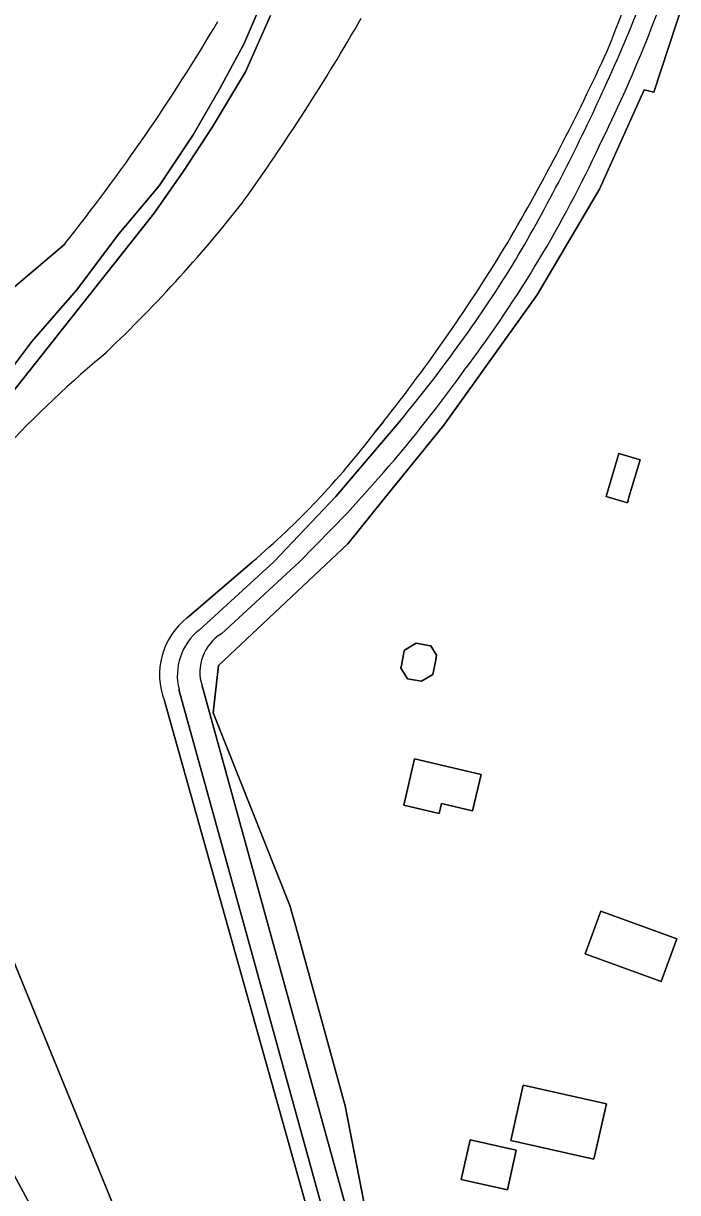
# Model space of a CAD drawing. Extents: x 157767 to 159172, y 387839 to 389425.
# Drawn here: x 157965.8 to 158027.9, y 388724.7 to 388835.7 of the extents above; entities that cross this region are included whole.
import ezdxf

# ---------------------------------------------------------------- set-up
doc = ezdxf.new("R2010")
doc.units = 0
for name, color, linetype in [('IMGEO_Erf', 7, 'Continuous'), ('IMGEO_Gemengd_bos', 7, 'Continuous'), ('IMGEO_Grasland_overig', 7, 'Continuous'), ('IMGEO_Groenvoorziening', 7, 'Continuous'), ('IMGEO_Loofbos', 7, 'Continuous'), ('IMGEO_Pand', 7, 'Continuous'), ('IMGEO_Waterloop', 7, 'Continuous')]:
    doc.layers.add(name, color=color, linetype=linetype)

msp = doc.modelspace()

# ---------------------------------------------------------------- linework, layer by layer
at = {"layer": 'IMGEO_Erf'}
msp.add_lwpolyline([(158030.58, 388844.25), (158025.65, 388829.18), (158024.75, 388829.4), (158020.49, 388819.98), (158014.57, 388809.95), (158005.72, 388797.58), (158000, 388790.52), (157996.61, 388786.34), (157984.33, 388774.78), (157983.84, 388770.3), (157991.12, 388751.99), (157991.67, 388750), (157996.35, 388733), (157999.68, 388715.9)], dxfattribs=at)
for points in [[(158023.51, 388791.47), (158023.26, 388790.62), (158023.14, 388790.23), (158021.13, 388790.83), (158022.34, 388794.91), (158024.35, 388794.31)], [(158003.62, 388773.28), (158002.27, 388773.5), (158001.92, 388774.07), (158001.77, 388774.32), (158001.65, 388774.52), (158001.68, 388774.68), (158001.7, 388774.79), (158001.96, 388776.17), (158001.98, 388776.23), (158003.09, 388776.91), (158004.26, 388776.68), (158004.49, 388776.64), (158005.04, 388775.75), (158004.95, 388775.31), (158004.69, 388773.93)], [(158008.46, 388761), (158005.5, 388761.69), (158005.28, 388760.74), (158001.92, 388761.53), (158002.95, 388765.91), (158009.26, 388764.43)], [(158027.83, 388748.83), (158026.35, 388744.78), (158019.14, 388747.41), (158020.62, 388751.47)], [(158021.16, 388733.17), (158019.97, 388727.91), (158012.08, 388729.69), (158013.26, 388734.94)], [(158011.76, 388725.01), (158007.38, 388726), (158008.22, 388729.75), (158012.6, 388728.77)]]:
    msp.add_lwpolyline(points, close=True, dxfattribs=at)
at = {"layer": 'IMGEO_Gemengd_bos'}
for points in [[(157982.5, 388778.14), (157989.6, 388784.62), (157995.49, 388790.82), (158000, 388796.14), (158001.61, 388798.03)], [(158000, 388797.92), (157999.19, 388796.91)], [(157987.53, 388784.6), (157981.37, 388779.31)], [(157979.22, 388771.41), (157985.23, 388750), (158000, 388697.39), (158012.9, 388651.43), (158011.72, 388649.01), (158010.74, 388648.35), (158027, 388624.41), (158027.1, 388624.48), (158012.92, 388647.83), (158014.72, 388649.75), (158016.05, 388651.17), (158014.25, 388650.54), (158000, 388702.17), (157986.8, 388750), (157980.59, 388772.51)]]:
    msp.add_lwpolyline(points, dxfattribs=at)
for centre, radius, start, end in [((157888.44, 388887.41), 143.46, 337.7431, 344.7093), ((157897.61, 388886.82), 135.98, 334.9058, 342.5615), ((157834.21, 388918.64), 205.65, 329.7144, 335.4135), ((157859.29, 388902.6), 177.39, 329.7584, 335.5387), ((157867.13, 388902.63), 169.17, 321.76, 328.7723), ((157900.52, 388882.14), 131.5, 320.2401, 328.4123), ((157936.79, 388844.37), 78.4, 310.3305, 322.7472), ((157985.6, 388773.92), 6.86, 128.0909, 201.3988), ((157985.95, 388773.83), 5.52, 128.675, 193.8769)]:
    msp.add_arc(centre, radius, start, end, dxfattribs=at)
at = {"layer": 'IMGEO_Grasland_overig'}
for points in [[(157988.61, 388838.13), (157986.73, 388833.75), (157984.43, 388829.49), (157981.93, 388825.16), (157978.7, 388820.3), (157974.88, 388815.74), (157970.85, 388810.39), (157966.62, 388805.52), (157962.71, 388800.33)], [(157963.62, 388799.24), (157978.22, 388817.7), (157981.03, 388821.69), (157983.76, 388825.9), (157986.91, 388831.11), (157989.28, 388836.48)]]:
    msp.add_lwpolyline(points, dxfattribs=at)
at = {"layer": 'IMGEO_Groenvoorziening'}
for points in [[(157991.67, 388750), (157991.12, 388751.99), (157983.84, 388770.3), (157984.33, 388774.78), (157996.61, 388786.34), (158000, 388790.52), (158005.72, 388797.58), (158014.57, 388809.95), (158020.49, 388819.98), (158024.75, 388829.4), (158025.65, 388829.18), (158030.58, 388844.25)], [(157962.71, 388800.33), (157966.62, 388805.52), (157970.85, 388810.39), (157974.88, 388815.74), (157978.7, 388820.3), (157981.93, 388825.16), (157984.43, 388829.49), (157986.73, 388833.75), (157988.61, 388838.13)], [(157989.28, 388836.48), (157986.91, 388831.11), (157983.76, 388825.9), (157981.03, 388821.69), (157978.22, 388817.7), (157963.62, 388799.24)], [(157969.74, 388814.78), (157962.85, 388808.96), (157956.11, 388802.97)], [(157944.46, 388795.7), (157937.92, 388792.2), (157931.28, 388788.86), (157952.22, 388750), (157979.35, 388699.65), (157983.4, 388701.43), (157963.51, 388750), (157958, 388763.46)], [(158000, 388793.09), (157996.57, 388789.28), (157991.99, 388784.59), (157984.63, 388777.79)], [(157982.79, 388772.85), (157989.09, 388750), (158000, 388710.46), (158016.29, 388651.42), (158016.69, 388651.85), (158012.07, 388669.59), (158004.28, 388696.59), (158000, 388712.81), (157999.21, 388715.82), (157999.68, 388715.9), (157996.35, 388733), (157991.67, 388750)]]:
    msp.add_lwpolyline(points, dxfattribs=at)
for centre, radius, start, end in [((157898.23, 388884.91), 136.54, 333.5698, 342.632), ((157824.42, 388930.43), 185.72, 321.486, 329.4084), ((157820.13, 388938.29), 204.98, 324.3438, 330.1335), ((157914.4, 388873.41), 116.98, 323.0303, 335.0902), ((157884.58, 388898.65), 129.62, 313.1635, 321.9737), ((158037.15, 388727.52), 99.74, 129.8399, 137.892), ((157895.15, 388883.81), 138.65, 319.1333, 324.3804), ((157986.79, 388774.16), 4.22, 120.7836, 198.2086)]:
    msp.add_arc(centre, radius, start, end, dxfattribs=at)
at = {"layer": 'IMGEO_Loofbos'}
for points in [[(157956.11, 388802.97), (157962.85, 388808.96), (157969.74, 388814.78)], [(157999.19, 388796.91), (158000, 388797.92)], [(158018.73, 388627.65), (158006.52, 388645.47), (157984.23, 388680.11), (157979.35, 388699.65), (157952.22, 388750), (157931.28, 388788.86)], [(157981.37, 388779.31), (157987.53, 388784.6)], [(157958, 388763.46), (157963.51, 388750), (157983.4, 388701.43), (158000, 388669.2), (158010.74, 388648.35), (158011.72, 388649.01), (158012.9, 388651.43), (158000, 388697.39), (157985.23, 388750), (157979.22, 388771.41)]]:
    msp.add_lwpolyline(points, dxfattribs=at)
for centre, radius, start, end in [((157888.44, 388887.41), 143.46, 337.7431, 344.7093), ((157824.42, 388930.43), 185.72, 321.486, 329.4084), ((157820.13, 388938.29), 204.98, 324.3438, 330.1335), ((157834.21, 388918.64), 205.65, 329.7144, 335.4135), ((157884.58, 388898.65), 129.62, 313.1635, 321.9737), ((157867.13, 388902.63), 169.17, 321.76, 328.7723), ((158037.15, 388727.52), 99.74, 129.8399, 137.892), ((157936.79, 388844.37), 78.4, 310.3305, 322.7472), ((157985.6, 388773.92), 6.86, 128.0909, 201.3988)]:
    msp.add_arc(centre, radius, start, end, dxfattribs=at)
at = {"layer": 'IMGEO_Pand'}
for points in [[(158021.13, 388790.83), (158023.14, 388790.23), (158023.26, 388790.62), (158023.51, 388791.47), (158024.35, 388794.31), (158022.34, 388794.91)], [(158001.65, 388774.52), (158001.77, 388774.32), (158001.92, 388774.07), (158002.27, 388773.5), (158003.62, 388773.28), (158004.69, 388773.93), (158004.95, 388775.31), (158005.04, 388775.75), (158004.49, 388776.64), (158004.26, 388776.68), (158003.09, 388776.91), (158001.98, 388776.23), (158001.96, 388776.17), (158001.7, 388774.79), (158001.68, 388774.68)], [(158001.92, 388761.53), (158005.28, 388760.74), (158005.5, 388761.69), (158008.46, 388761), (158009.26, 388764.43), (158002.95, 388765.91)], [(158019.14, 388747.41), (158026.35, 388744.78), (158027.83, 388748.83), (158020.62, 388751.47)], [(158019.97, 388727.91), (158021.16, 388733.17), (158013.26, 388734.94), (158012.08, 388729.69)], [(158007.38, 388726), (158011.76, 388725.01), (158012.6, 388728.77), (158008.22, 388729.75)]]:
    msp.add_lwpolyline(points, close=True, dxfattribs=at)
at = {"layer": 'IMGEO_Waterloop'}
for points in [[(158001.61, 388798.03), (158000, 388796.14), (157995.49, 388790.82), (157989.6, 388784.62), (157982.5, 388778.14)], [(157991.99, 388784.59), (157996.57, 388789.28), (158000, 388793.09)], [(157984.63, 388777.79), (157991.99, 388784.59)], [(157980.59, 388772.51), (157986.8, 388750), (158000, 388702.17), (158014.25, 388650.54), (158016.05, 388651.17), (158016.29, 388651.42), (158000, 388710.46), (157989.09, 388750), (157982.79, 388772.85)]]:
    msp.add_lwpolyline(points, dxfattribs=at)
for centre, radius, start, end in [((157897.61, 388886.82), 135.98, 334.9058, 342.5615), ((157898.23, 388884.91), 136.54, 333.5698, 342.632), ((157859.29, 388902.6), 177.39, 329.7584, 335.5387), ((157914.4, 388873.41), 116.98, 323.0303, 335.0902), ((157900.52, 388882.14), 131.5, 320.2401, 328.4123), ((157895.15, 388883.81), 138.65, 319.1333, 324.3804), ((157985.95, 388773.83), 5.52, 128.675, 193.8769), ((157986.79, 388774.16), 4.22, 120.7836, 198.2086)]:
    msp.add_arc(centre, radius, start, end, dxfattribs=at)

doc.saveas('drawing.dxf')
